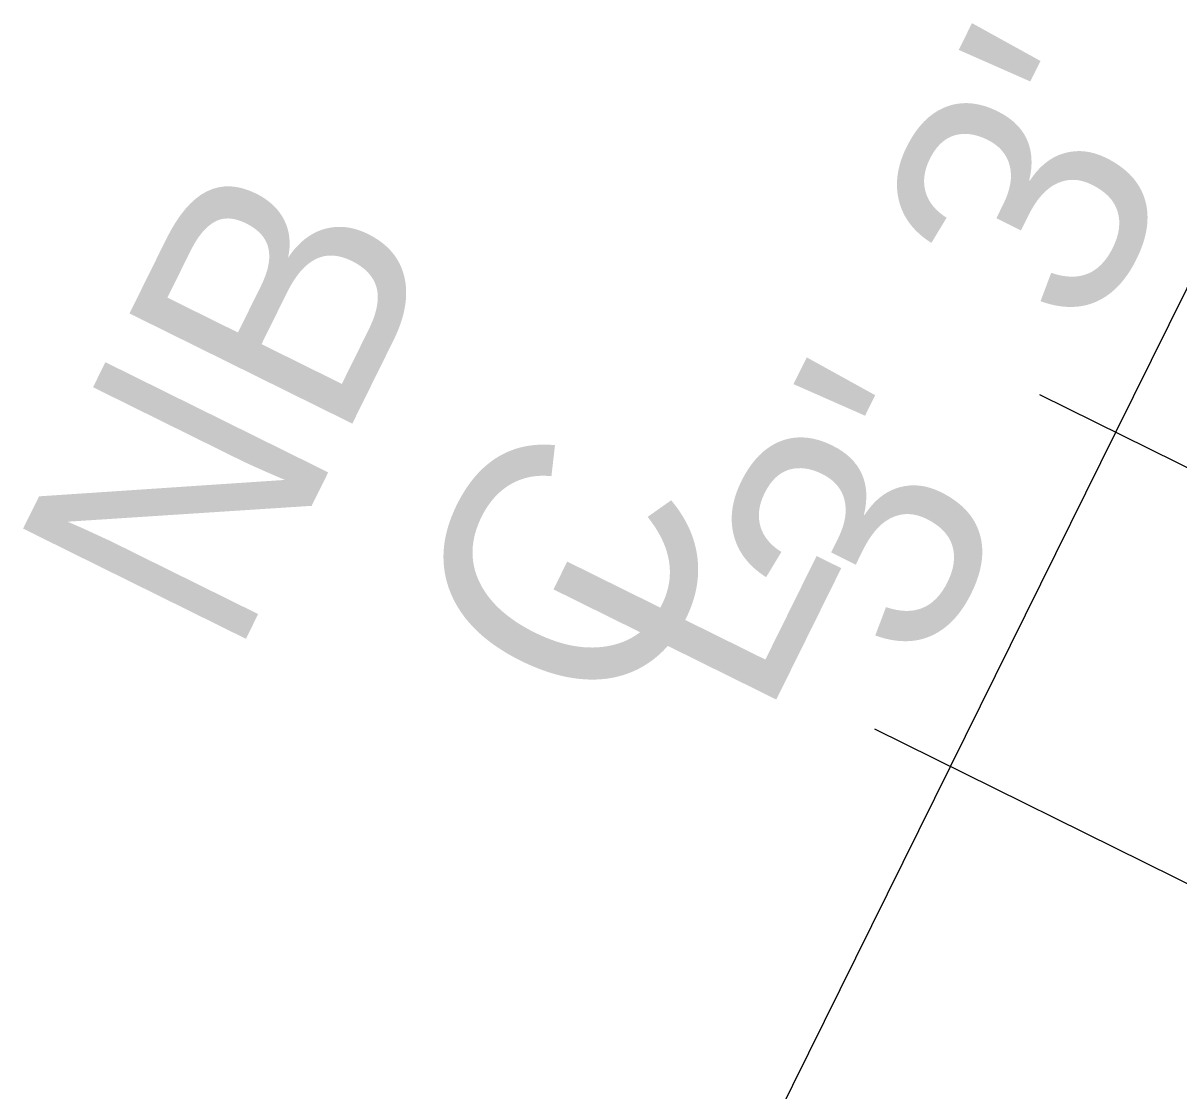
# Model space of a CAD drawing. Extents: x 14104283 to 14128447, y 8633203 to 8671666.
# Drawn here: x 14118498.89 to 14118536.09, y 8668566.88 to 8668601.24 of the extents above; entities that cross this region are included whole.
import ezdxf

# ---------------------------------------------------------------- set-up
doc = ezdxf.new("R2010")
doc.units = 0
doc.layers.add('dsnTextFinalPlan', color=7, linetype='Continuous')

msp = doc.modelspace()

# ---------------------------------------------------------------- linework, layer by layer
at = {"layer": 'dsnTextFinalPlan'}
for p, q in [((14118534.055, 8668588.076), (14118539.374, 8668598.833)), ((14118531.604, 8668589.287), (14118553.834, 8668578.296)), ((14118528.736, 8668577.319), (14118534.055, 8668588.076)), ((14118526.286, 8668578.53), (14118548.515, 8668567.539)), ((14118507.462, 8668534.291), (14118528.736, 8668577.319))]:
    msp.add_line(p, q, dxfattribs=at)

# ---------------------------------------------------------------- texts
for s, p in [("3'", (14118533.296, 8668591.015)), ('NB', (14118505.672, 8668580.641)), ("3'", (14118527.978, 8668580.258)), ('C', (14118518.296, 8668578.44)), ('L', (14118522.742, 8668578.686))]:
    msp.add_text(s, height=8, rotation=63.6911, dxfattribs=at).set_placement(p)

doc.saveas('drawing.dxf')
